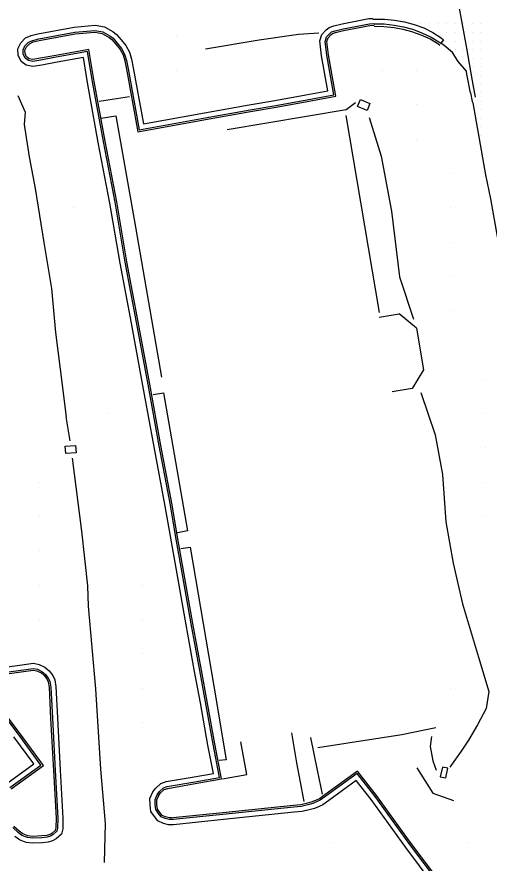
# Model space of a CAD drawing. Extents: x 1762120 to 1766775, y 709485 to 712965.
# Drawn here: x 1763743.4 to 1763881.2, y 712029.1 to 712275.8 of the extents above; entities that cross this region are included whole.
import ezdxf

# ---------------------------------------------------------------- set-up
doc = ezdxf.new("R2010")
doc.units = 0
for name, color, linetype in [('Exist DTM Drainline', 7, 'Continuous'), ('Exist DTM QL2 LIDAR Elevation Point', 7, 'Continuous'), ('Exist DTM Scan Elevation Point', 7, 'Continuous'), ('Exist Roads Curbs', 7, 'Continuous'), ('Exist Roads EOP', 7, 'Continuous'), ('Exist Roads EOT', 7, 'Continuous'), ('PH Exist DTM Breakline', 7, 'Continuous')]:
    doc.layers.add(name, color=color, linetype=linetype)

msp = doc.modelspace()

# ---------------------------------------------------------------- linework, layer by layer
at = {"layer": 'Exist DTM Drainline'}
msp.add_lwpolyline([(1763847.5, 712273.81), (1763850.54, 712273.78), (1763853.49, 712273.42), (1763856.16, 712272.87), (1763858.8, 712272.19), (1763861.53, 712271.18), (1763864.21, 712269.89), (1763866.46, 712268.5), (1763867.07, 712268.1)], dxfattribs=at)
at = {"layer": 'Exist DTM QL2 LIDAR Elevation Point'}
for p, q in [((1763789.96, 712270.13), (1763789.96, 712270.13)), ((1763789.96, 712260.12), (1763789.96, 712260.12)), ((1763849.96, 712260.12), (1763849.96, 712260.12)), ((1763859.97, 712260.12), (1763859.97, 712260.12)), ((1763859.97, 712250.12), (1763859.97, 712250.12)), ((1763859.97, 712240.12), (1763859.97, 712240.12)), ((1763869.97, 712230.12), (1763869.97, 712230.12)), ((1763759.95, 712220.12), (1763759.95, 712220.12)), ((1763869.97, 712220.12), (1763869.97, 712220.12)), ((1763869.97, 712210.12), (1763869.97, 712210.12)), ((1763869.97, 712200.12), (1763869.97, 712200.12)), ((1763869.97, 712190.12), (1763869.97, 712190.12)), ((1763879.97, 712170.11), (1763879.97, 712170.11)), ((1763769.95, 712160.11), (1763769.95, 712160.11)), ((1763879.97, 712160.11), (1763879.97, 712160.11)), ((1763879.97, 712150.11), (1763879.97, 712150.11)), ((1763749.95, 712140.11), (1763749.95, 712140.11)), ((1763879.97, 712140.11), (1763879.97, 712140.11)), ((1763749.95, 712130.11), (1763749.95, 712130.11)), ((1763879.97, 712130.11), (1763879.97, 712130.11)), ((1763749.95, 712120.11), (1763749.95, 712120.11)), ((1763749.95, 712110.11), (1763749.95, 712110.11)), ((1763779.95, 712110.11), (1763779.95, 712110.11)), ((1763749.95, 712100.1), (1763749.95, 712100.1)), ((1763779.95, 712100.1), (1763779.95, 712100.1)), ((1763779.95, 712090.1), (1763779.95, 712090.1)), ((1763779.95, 712080.1), (1763779.95, 712080.1)), ((1763869.97, 712080.1), (1763869.97, 712080.1)), ((1763779.95, 712070.1), (1763779.95, 712070.1)), ((1763834.96, 712035.1), (1763834.96, 712035.1)), ((1763874.97, 712035.1), (1763874.97, 712035.1))]:
    msp.add_line(p, q, dxfattribs=at)
at = {"layer": 'Exist DTM Scan Elevation Point'}
for p, q in [((1763861.25, 712273.75), (1763861.25, 712273.75)), ((1763863.75, 712273.75), (1763863.75, 712273.75)), ((1763866.25, 712273.75), (1763866.25, 712273.75)), ((1763868.75, 712273.75), (1763868.75, 712273.75)), ((1763871.25, 712273.75), (1763871.25, 712273.75)), ((1763873.75, 712273.75), (1763873.75, 712273.75)), ((1763876.25, 712273.75), (1763876.25, 712273.75)), ((1763878.75, 712273.75), (1763878.75, 712273.75)), ((1763866.25, 712271.25), (1763866.25, 712271.25)), ((1763868.75, 712271.25), (1763868.75, 712271.25)), ((1763871.25, 712271.25), (1763871.25, 712271.25)), ((1763876.25, 712271.25), (1763876.25, 712271.25)), ((1763878.75, 712271.25), (1763878.75, 712271.25)), ((1763868.75, 712268.75), (1763868.75, 712268.75)), ((1763871.25, 712268.75), (1763871.25, 712268.75)), ((1763876.25, 712268.75), (1763876.25, 712268.75)), ((1763878.75, 712268.75), (1763878.75, 712268.75)), ((1763871.25, 712266.25), (1763871.25, 712266.25)), ((1763873.75, 712266.25), (1763873.75, 712266.25)), ((1763876.25, 712266.25), (1763876.25, 712266.25)), ((1763878.75, 712266.25), (1763878.75, 712266.25)), ((1763873.75, 712263.75), (1763873.75, 712263.75)), ((1763876.25, 712263.75), (1763876.25, 712263.75)), ((1763878.75, 712263.75), (1763878.75, 712263.75)), ((1763876.25, 712261.25), (1763876.25, 712261.25)), ((1763878.75, 712261.25), (1763878.75, 712261.25)), ((1763878.75, 712258.75), (1763878.75, 712258.75)), ((1763878.75, 712256.25), (1763878.75, 712256.25)), ((1763876.25, 712253.75), (1763876.25, 712253.75)), ((1763878.75, 712253.75), (1763878.75, 712253.75)), ((1763878.75, 712251.25), (1763878.75, 712251.25)), ((1763878.75, 712248.75), (1763878.75, 712248.75)), ((1763878.75, 712246.25), (1763878.75, 712246.25)), ((1763878.75, 712243.75), (1763878.75, 712243.75)), ((1763878.75, 712241.25), (1763878.75, 712241.25))]:
    msp.add_line(p, q, dxfattribs=at)
at = {"layer": 'Exist Roads Curbs'}
msp.add_lwpolyline([(1763847.65, 712273.05), (1763850.48, 712273.01), (1763853.44, 712272.68), (1763856.02, 712272.21), (1763858.55, 712271.52), (1763861.27, 712270.55), (1763864, 712269.36), (1763866.17, 712268.04), (1763866.76, 712267.57)], dxfattribs=at)
at = {"layer": 'Exist Roads EOP'}
for points in [[(1763847.25, 712275.13), (1763850.64, 712275.12), (1763853.59, 712274.84), (1763856.47, 712274.33), (1763859.29, 712273.55), (1763862.1, 712272.57), (1763864.78, 712271.27), (1763867.2, 712269.68), (1763867.88, 712269.12), (1763867.07, 712268.1)], [(1763875.69, 712253.68), (1763874.66, 712259.14), (1763874.59, 712259.96), (1763872.18, 712262.75), (1763870.49, 712265.38), (1763868.01, 712267.46), (1763867.07, 712268.1)], [(1763875.69, 712253.68), (1763876.19, 712251.09), (1763876.45, 712250.78), (1763877.93, 712241.89), (1763880.08, 712229.74), (1763881.56, 712222.74), (1763883.55, 712211.79), (1763885.38, 712202.09), (1763888.34, 712186.16), (1763891.62, 712168.43), (1763894.39, 712153.71), (1763897.44, 712139.59), (1763899.97, 712126.28), (1763902.08, 712116.51), (1763904.46, 712106.07), (1763906.43, 712094.25), (1763909.28, 712080.67), (1763910.79, 712072.4), (1763913.6, 712057.05), (1763915.76, 712046.18), (1763917.19, 712039.39), (1763918.73, 712029.93), (1763921.05, 712019.33)]]:
    msp.add_lwpolyline(points, dxfattribs=at)
at = {"layer": 'Exist Roads EOT'}
msp.add_lwpolyline([(1763853.88, 712370.16), (1763855.99, 712363.74), (1763858.11, 712355.34), (1763858.75, 712352.65), (1763860.22, 712345.36), (1763861.96, 712335.85), (1763863.37, 712328.07), (1763864.74, 712320.08), (1763866.16, 712312.14), (1763868.6, 712298.95), (1763870.48, 712288.56), (1763872.28, 712278.8), (1763874.54, 712266.71), (1763876.18, 712257.19), (1763877.05, 712252.37)], dxfattribs=at)
at = {"layer": 'PH Exist DTM Breakline'}
for p, q in [((1763767.37, 712251.24), (1763776.23, 712252.55)), ((1763767.98, 712246.32), (1763772.28, 712246.94)), ((1763849.19, 712189.61), (1763839.5, 712247.06)), ((1763859.97, 712185.03), (1763854.88, 712189.21)), ((1763862.03, 712172.89), (1763858.71, 712167.5)), ((1763785.55, 712170.77), (1763785.55, 712170.77)), ((1763758.9, 712152.18), (1763757.74, 712159.17))]:
    msp.add_line(p, q, dxfattribs=at)
for points in [[(1763783.05, 712049.83), (1763783.78, 712050.87), (1763785.35, 712052.32), (1763786.9, 712052.83), (1763795.06, 712054.22), (1763800.71, 712055.25), (1763799.13, 712063.49), (1763796.94, 712075.8), (1763795.24, 712084.94), (1763792.79, 712098.55), (1763789.87, 712115.09), (1763788.18, 712124.38), (1763786.68, 712133.19), (1763783.39, 712150.45), (1763780.17, 712168.36), (1763776.85, 712186.5), (1763773.52, 712203.98), (1763770.53, 712221.5), (1763767.14, 712239.19), (1763763.98, 712256.65), (1763762.77, 712264), (1763755.14, 712262.63), (1763750.66, 712261.75), (1763747.99, 712261.3), (1763746.12, 712261.74), (1763744.58, 712262.83), (1763743.77, 712264.65), (1763743.68, 712266.52), (1763744.49, 712268.19), (1763745.86, 712269.65), (1763747.5, 712270.38), (1763749.47, 712270.88), (1763760.12, 712272.81), (1763766.23, 712273.36), (1763768.99, 712272.86), (1763771.36, 712271.51), (1763772.47, 712270.69), (1763773.83, 712269.08), (1763775.19, 712267.43), (1763776.21, 712265.53), (1763776.82, 712263.48), (1763777.35, 712260.96), (1763780.3, 712244.59), (1763798.09, 712247.82), (1763811.17, 712250.15), (1763818.68, 712251.46), (1763827.72, 712253.07), (1763834.11, 712254.26), (1763832.3, 712264.47), (1763831.81, 712268.81), (1763832.4, 712270.71), (1763833.61, 712272.07), (1763834.48, 712272.75), (1763835.81, 712273.16), (1763838.28, 712273.76), (1763846.11, 712275.29), (1763847.22, 712275.33)], [(1763784.28, 712048.97), (1763784.92, 712049.88), (1763786.13, 712051), (1763787.26, 712051.37), (1763795.32, 712052.74), (1763802.47, 712054.05), (1763800.6, 712063.77), (1763798.41, 712076.07), (1763796.71, 712085.21), (1763794.27, 712098.81), (1763791.34, 712115.35), (1763789.66, 712124.64), (1763788.16, 712133.46), (1763784.87, 712150.72), (1763781.64, 712168.63), (1763778.32, 712186.78), (1763775, 712204.25), (1763772.01, 712221.77), (1763768.61, 712239.47), (1763765.46, 712256.9), (1763764, 712265.75), (1763754.86, 712264.1), (1763750.39, 712263.23), (1763748.04, 712262.83), (1763746.74, 712263.13), (1763745.79, 712263.81), (1763745.25, 712265.01), (1763745.19, 712266.21), (1763745.74, 712267.33), (1763746.74, 712268.41), (1763747.99, 712268.96), (1763749.78, 712269.41), (1763760.33, 712271.33), (1763766.16, 712271.85), (1763768.47, 712271.43), (1763770.54, 712270.25), (1763771.43, 712269.59), (1763772.68, 712268.12), (1763773.94, 712266.59), (1763774.82, 712264.96), (1763775.36, 712263.11), (1763775.88, 712260.67), (1763779.09, 712242.84), (1763798.36, 712246.34), (1763811.43, 712248.68), (1763818.94, 712249.98), (1763827.99, 712251.59), (1763835.84, 712253.06), (1763833.78, 712264.68), (1763833.34, 712268.67), (1763833.73, 712269.95), (1763834.64, 712270.97), (1763835.18, 712271.4), (1763836.2, 712271.71), (1763838.6, 712272.29), (1763846.29, 712273.8), (1763847.5, 712273.84)], [(1763784.69, 712048.69), (1763785.3, 712049.55), (1763786.39, 712050.55), (1763787.38, 712050.88), (1763795.41, 712052.25), (1763803.06, 712053.65), (1763801.1, 712063.86), (1763798.91, 712076.16), (1763797.21, 712085.3), (1763794.76, 712098.9), (1763791.84, 712115.44), (1763790.15, 712124.73), (1763788.65, 712133.55), (1763785.36, 712150.81), (1763782.13, 712168.71), (1763778.81, 712186.87), (1763775.49, 712204.34), (1763772.5, 712221.86), (1763769.1, 712239.56), (1763765.95, 712256.99), (1763764.41, 712266.33), (1763754.77, 712264.59), (1763750.31, 712263.72), (1763748.05, 712263.34), (1763746.95, 712263.59), (1763746.19, 712264.14), (1763745.75, 712265.13), (1763745.7, 712266.11), (1763746.15, 712267.04), (1763747.04, 712267.99), (1763748.15, 712268.48), (1763749.89, 712268.92), (1763760.39, 712270.83), (1763766.13, 712271.35), (1763768.29, 712270.95), (1763770.27, 712269.84), (1763771.09, 712269.22), (1763772.29, 712267.8), (1763773.53, 712266.31), (1763774.35, 712264.77), (1763774.87, 712262.99), (1763775.39, 712260.57), (1763778.69, 712242.26), (1763798.45, 712245.85), (1763811.52, 712248.18), (1763819.02, 712249.49), (1763828.08, 712251.1), (1763836.42, 712252.66), (1763834.28, 712264.75), (1763833.85, 712268.62), (1763834.18, 712269.7), (1763834.99, 712270.61), (1763835.42, 712270.95), (1763836.34, 712271.23), (1763838.71, 712271.8), (1763846.34, 712273.3), (1763847.59, 712273.34)], [(1763798.38, 712266.47), (1763814.03, 712269.07), (1763825.57, 712270.8), (1763831.51, 712271.11)], [(1763743.62, 712252.88), (1763745.78, 712248.06), (1763745.47, 712244.47), (1763747.01, 712235.03), (1763748.71, 712225.73), (1763751.28, 712210.02), (1763753.44, 712196.61), (1763754.62, 712183.76), (1763756, 712173.09), (1763757.74, 712159.17)], [(1763804.78, 712242.95), (1763839.49, 712248.78), (1763842.15, 712250.81)], [(1763772.28, 712246.94), (1763777.62, 712216.71), (1763785.55, 712170.77)], [(1763846.14, 712246.51), (1763849.67, 712235.18), (1763852.64, 712219.16), (1763855.03, 712199.99), (1763859.08, 712187.68)], [(1763849.13, 712188.24), (1763854.88, 712189.21)], [(1763859.97, 712185.03), (1763862.03, 712172.89)], [(1763858.71, 712167.5), (1763852.87, 712166.51)], [(1763783.12, 712165.71), (1763786.18, 712166.24), (1763793.12, 712125.94), (1763790.29, 712125.36)], [(1763861.24, 712166.28), (1763865.47, 712153.91), (1763867.57, 712142.37), (1763868.56, 712128.61), (1763870.67, 712116.53), (1763873.35, 712104.71), (1763878.11, 712089.12), (1763881.06, 712079.11), (1763880.28, 712074.15), (1763877.74, 712069.44), (1763875.19, 712064.92), (1763873.02, 712061.73), (1763869.67, 712057.04)], [(1763759.55, 712147.1), (1763762.23, 712125.84), (1763763.96, 712109.9), (1763764.15, 712104.01), (1763766.29, 712079.91), (1763767.81, 712056.45), (1763769.1, 712040.59), (1763768.8, 712029.25)], [(1763791.17, 712120.79), (1763793.97, 712121.16), (1763800.83, 712080.68), (1763804.44, 712059.18), (1763802.36, 712058.97)], [(1763734.81, 712083.5), (1763748.14, 712085.35), (1763749.19, 712085.12), (1763750.42, 712084.54), (1763751.33, 712083.77), (1763752.12, 712082.77), (1763752.49, 712081.93), (1763752.77, 712080.34), (1763753.23, 712071.29), (1763754.04, 712056.07), (1763754.81, 712042.17), (1763754.77, 712039.37), (1763754.57, 712038.62), (1763753.67, 712037.8), (1763752.97, 712037.42), (1763752.09, 712037.14), (1763750.66, 712036.99), (1763748.05, 712036.88), (1763746.56, 712037.04), (1763745.1, 712037.61), (1763744.06, 712038.36), (1763742.53, 712039.78)], [(1763735.23, 712084.06), (1763748.16, 712085.85), (1763749.35, 712085.6), (1763750.69, 712084.97), (1763751.69, 712084.11), (1763752.55, 712083.03), (1763752.97, 712082.08), (1763753.27, 712080.4), (1763753.73, 712071.32), (1763754.54, 712056.1), (1763755.31, 712042.18), (1763755.27, 712039.3), (1763755.02, 712038.35), (1763753.97, 712037.39), (1763753.17, 712036.96), (1763752.19, 712036.65), (1763750.7, 712036.49), (1763748.03, 712036.38), (1763746.44, 712036.55), (1763744.86, 712037.16), (1763743.74, 712037.97), (1763742.17, 712039.44)], [(1763736.47, 712085.74), (1763748.21, 712087.38), (1763749.84, 712087.03), (1763751.51, 712086.23), (1763752.77, 712085.16), (1763753.84, 712083.81), (1763754.42, 712082.53), (1763754.76, 712080.57), (1763755.22, 712071.39), (1763756.04, 712056.18), (1763756.81, 712042.22), (1763756.76, 712039.1), (1763756.36, 712037.55), (1763754.84, 712036.15), (1763753.75, 712035.57), (1763752.51, 712035.18), (1763750.81, 712034.99), (1763747.98, 712034.88), (1763746.09, 712035.08), (1763744.15, 712035.83), (1763742.78, 712036.81)], [(1763741.37, 712051.09), (1763750.4, 712057.68), (1763743.72, 712066.76), (1763733.51, 712080.21)], [(1763741.68, 712050.7), (1763751.1, 712057.57), (1763744.12, 712067.06), (1763733.91, 712080.51)], [(1763865.58, 712068.51), (1763855.66, 712066.44), (1763831.18, 712062.69)], [(1763740.43, 712052.27), (1763748.3, 712058), (1763742.52, 712065.87)], [(1763827.16, 712047), (1763825.04, 712058.34), (1763823.64, 712067.05)], [(1763832.56, 712049.21), (1763831.06, 712056.14), (1763829.18, 712065.67)], [(1763864.38, 712066.02), (1763863.95, 712063.09), (1763864.73, 712058.92), (1763865.73, 712056.14)], [(1763803.34, 712053.63), (1763810.49, 712054.89), (1763808.75, 712064.47)], [(1763866.46, 712024.11), (1763858.46, 712034.84), (1763848.33, 712048.84), (1763842.75, 712055.92), (1763833.26, 712048.96), (1763831.65, 712047.87), (1763830.74, 712047.45), (1763829.52, 712046.91), (1763828.17, 712046.55), (1763826.27, 712046.11), (1763824.13, 712045.9), (1763803.45, 712043.74), (1763788.9, 712042.27)], [(1763860.12, 712056.89), (1763864.73, 712049.52), (1763870.73, 712047.33)], [(1763866.06, 712023.81), (1763858.06, 712034.55), (1763847.93, 712048.54), (1763842.66, 712055.23), (1763833.55, 712048.56), (1763831.9, 712047.43), (1763830.95, 712047), (1763829.69, 712046.43), (1763828.29, 712046.06), (1763826.35, 712045.62), (1763824.18, 712045.4), (1763803.5, 712043.24), (1763788.95, 712041.77)], [(1763864.86, 712022.91), (1763856.85, 712033.66), (1763846.74, 712047.64), (1763842.38, 712053.17), (1763834.42, 712047.33), (1763832.64, 712046.12), (1763831.57, 712045.63), (1763830.19, 712045.01), (1763828.65, 712044.61), (1763826.59, 712044.13), (1763824.33, 712043.91), (1763803.65, 712041.75), (1763789.1, 712040.28)], [(1763789.1, 712040.28), (1763787.64, 712040.28), (1763786.12, 712040.64), (1763784.53, 712041.39), (1763783.49, 712042.65), (1763782.45, 712044.13), (1763782.26, 712046.04), (1763782.21, 712047.88), (1763783.05, 712049.83), (1763783.13, 712049.93)], [(1763789.03, 712041.78), (1763787.82, 712041.78), (1763786.62, 712042.06), (1763785.47, 712042.6), (1763784.68, 712043.56), (1763783.9, 712044.67), (1763783.76, 712046.13), (1763783.72, 712047.59), (1763784.34, 712049.03)], [(1763788.65, 712042.28), (1763787.88, 712042.28), (1763786.78, 712042.54), (1763785.78, 712043.01), (1763785.08, 712043.87), (1763784.39, 712044.85), (1763784.26, 712046.16), (1763784.22, 712047.49), (1763784.77, 712048.77)]]:
    msp.add_lwpolyline(points, dxfattribs=at)
for points in [[(1763843.59, 712251.73), (1763846.39, 712250.59), (1763845.54, 712248.51), (1763842.74, 712249.65)], [(1763757.5, 712150.67), (1763760.48, 712150.87), (1763760.63, 712148.66), (1763757.64, 712148.46)], [(1763867.54, 712057.07), (1763866.92, 712054.27), (1763868.5, 712053.92), (1763869.12, 712056.72)]]:
    msp.add_lwpolyline(points, close=True, dxfattribs=at)

doc.saveas('drawing.dxf')
